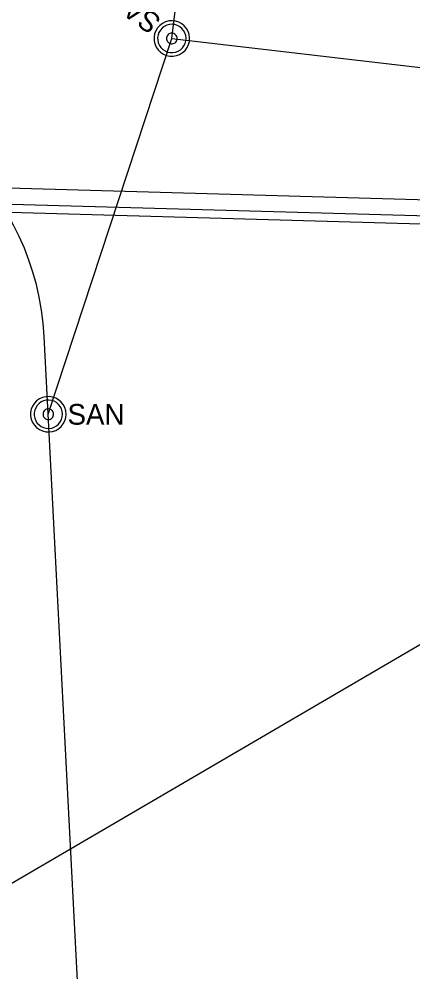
# Model space of a CAD drawing. Extents: x 596028 to 606371, y 330010 to 403088.
# Drawn here: x 604851.8 to 604924.9, y 335188 to 335365.3 of the extents above; entities that cross this region are included whole.
import ezdxf

# ---------------------------------------------------------------- set-up
doc = ezdxf.new("R2010")
doc.units = 0
for name, color, linetype in [('E_UTL_G_UG', 7, 'Continuous'), ('E_UTL_Overhead', 7, 'Continuous'), ('E_UTL_SAN_MH', 7, 'Continuous'), ('E_UTL_SAN_UG', 7, 'Continuous'), ('E_UTL_SAN_UG_MMSD', 7, 'Continuous')]:
    doc.layers.add(name, color=color, linetype=linetype)

msp = doc.modelspace()

# ---------------------------------------------------------------- linework, layer by layer
at = {"layer": 'E_UTL_G_UG'}
for points in [[(604736.18, 335331.82), (604751.98, 335334.58), (604818.56, 335334.64), (604819.25, 335334.71), (604999.69, 335329.61)], [(604751.98, 335331.58), (604818.7, 335331.64), (604819.34, 335331.7), (604992.05, 335326.83)], [(604751.98, 335330.08), (604818.77, 335330.14), (604819.39, 335330.2), (604992.01, 335325.33)]]:
    msp.add_lwpolyline(points, dxfattribs=at)
at = {"layer": 'E_UTL_Overhead'}
msp.add_line((604784.91, 335166.22), (605006.66, 335295.99), dxfattribs=at)
at = {"layer": 'E_UTL_SAN_MH'}
for points in [[(604877.49, 335363.61), (604877.16, 335363.07), (604876.95, 335362.48), (604876.85, 335361.86), (604876.87, 335361.23), (604877, 335360.62), (604877.25, 335360.05), (604877.61, 335359.53), (604878.05, 335359.09), (604878.58, 335358.74), (604879.15, 335358.5), (604879.77, 335358.37), (604880.39, 335358.35), (604881.01, 335358.46), (604881.6, 335358.68), (604882.13, 335359.01), (604882.6, 335359.44), (604882.97, 335359.94), (604883.24, 335360.51), (604883.4, 335361.11), (604883.44, 335361.74), (604883.36, 335362.36), (604883.17, 335362.96), (604882.86, 335363.51), (604882.46, 335363.99), (604881.98, 335364.39), (604881.42, 335364.68), (604880.82, 335364.87), (604880.2, 335364.94), (604879.58, 335364.9), (604878.97, 335364.73), (604878.41, 335364.45), (604877.91, 335364.07), (604877.49, 335363.61)], [(604878.02, 335363.21), (604877.76, 335362.78), (604877.59, 335362.31), (604877.51, 335361.82), (604877.52, 335361.32), (604877.63, 335360.83), (604877.83, 335360.37), (604878.11, 335359.95), (604878.47, 335359.6), (604878.89, 335359.32), (604879.35, 335359.13), (604879.84, 335359.02), (604880.34, 335359.01), (604880.84, 335359.1), (604881.31, 335359.28), (604881.73, 335359.54), (604882.1, 335359.88), (604882.4, 335360.28), (604882.62, 335360.74), (604882.75, 335361.22), (604882.78, 335361.72), (604882.72, 335362.22), (604882.56, 335362.7), (604882.32, 335363.14), (604882, 335363.52), (604881.61, 335363.84), (604881.17, 335364.08), (604880.69, 335364.23), (604880.19, 335364.28), (604879.69, 335364.25), (604879.2, 335364.11), (604878.75, 335363.89), (604878.35, 335363.59), (604878.02, 335363.21)], [(604879.35, 335362.23), (604879.25, 335362.07), (604879.18, 335361.9), (604879.15, 335361.71), (604879.16, 335361.52), (604879.2, 335361.34), (604879.27, 335361.16), (604879.38, 335361.01), (604879.51, 335360.88), (604879.67, 335360.77), (604879.84, 335360.7), (604880.03, 335360.66), (604880.22, 335360.66), (604880.4, 335360.69), (604880.58, 335360.76), (604880.74, 335360.85), (604880.88, 335360.98), (604880.99, 335361.13), (604881.07, 335361.3), (604881.12, 335361.49), (604881.13, 335361.67), (604881.11, 335361.86), (604881.05, 335362.04), (604880.96, 335362.2), (604880.84, 335362.35), (604880.69, 335362.47), (604880.53, 335362.56), (604880.35, 335362.61), (604880.16, 335362.63), (604879.97, 335362.62), (604879.79, 335362.57), (604879.62, 335362.49), (604879.47, 335362.37), (604879.35, 335362.23)], [(604860.49, 335291.76), (604860.43, 335292.38), (604860.26, 335292.98), (604859.97, 335293.54), (604859.58, 335294.03), (604859.11, 335294.44), (604858.57, 335294.76), (604857.97, 335294.96), (604857.35, 335295.05), (604856.72, 335295.02), (604856.12, 335294.88), (604855.54, 335294.61), (604855.03, 335294.25), (604854.6, 335293.8), (604854.26, 335293.27), (604854.03, 335292.69), (604853.91, 335292.07), (604853.91, 335291.44), (604854.03, 335290.83), (604854.26, 335290.24), (604854.6, 335289.72), (604855.03, 335289.26), (604855.54, 335288.9), (604856.12, 335288.64), (604856.72, 335288.49), (604857.35, 335288.46), (604857.97, 335288.55), (604858.57, 335288.75), (604859.11, 335289.07), (604859.58, 335289.48), (604859.97, 335289.97), (604860.26, 335290.53), (604860.43, 335291.13), (604860.49, 335291.76)], [(604859.83, 335291.76), (604859.79, 335292.26), (604859.65, 335292.74), (604859.42, 335293.18), (604859.11, 335293.58), (604858.73, 335293.91), (604858.29, 335294.16), (604857.82, 335294.32), (604857.32, 335294.39), (604856.82, 335294.37), (604856.33, 335294.25), (604855.87, 335294.04), (604855.47, 335293.75), (604855.12, 335293.39), (604854.85, 335292.97), (604854.66, 335292.5), (604854.57, 335292.01), (604854.57, 335291.51), (604854.66, 335291.01), (604854.85, 335290.55), (604855.12, 335290.12), (604855.47, 335289.76), (604855.87, 335289.47), (604856.33, 335289.26), (604856.82, 335289.14), (604857.32, 335289.12), (604857.82, 335289.19), (604858.29, 335289.36), (604858.73, 335289.61), (604859.11, 335289.93), (604859.42, 335290.33), (604859.65, 335290.78), (604859.79, 335291.26), (604859.83, 335291.76)], [(604858.18, 335291.76), (604858.17, 335291.94), (604858.11, 335292.12), (604858.03, 335292.29), (604857.91, 335292.44), (604857.77, 335292.56), (604857.61, 335292.66), (604857.43, 335292.72), (604857.24, 335292.75), (604857.05, 335292.74), (604856.87, 335292.69), (604856.7, 335292.61), (604856.55, 335292.5), (604856.42, 335292.37), (604856.31, 335292.21), (604856.24, 335292.04), (604856.21, 335291.85), (604856.21, 335291.66), (604856.24, 335291.48), (604856.31, 335291.3), (604856.42, 335291.14), (604856.55, 335291.01), (604856.7, 335290.9), (604856.87, 335290.82), (604857.05, 335290.78), (604857.24, 335290.77), (604857.43, 335290.79), (604857.61, 335290.86), (604857.77, 335290.95), (604857.91, 335291.07), (604858.03, 335291.22), (604858.11, 335291.39), (604858.17, 335291.57), (604858.18, 335291.76)]]:
    msp.add_lwpolyline(points, dxfattribs=at)
at = {"layer": 'E_UTL_SAN_UG'}
for p, q in [((604880.14, 335361.64), (604909.37, 335602.98)), ((604857.19, 335291.76), (604880.14, 335361.64)), ((604880.14, 335361.64), (605021.69, 335345.12))]:
    msp.add_line(p, q, dxfattribs=at)
at = {"layer": 'E_UTL_SAN_UG_MMSD'}
msp.add_line((604889.58, 334663.41), (604856.43, 335306.2), dxfattribs=at)
msp.add_arc((604806.5, 335303.62), 50, 2.9523, 90, dxfattribs=at)

# ---------------------------------------------------------------- texts
at = {"layer": 'E_UTL_SAN_MH'}
msp.add_text('SAN', height=3.849, rotation=143.4962, dxfattribs=at).set_placement((604878.43, 335365.33))
msp.add_text('SAN', height=3.849, dxfattribs=at).set_placement((604860.76, 335289.81))

doc.saveas('drawing.dxf')
